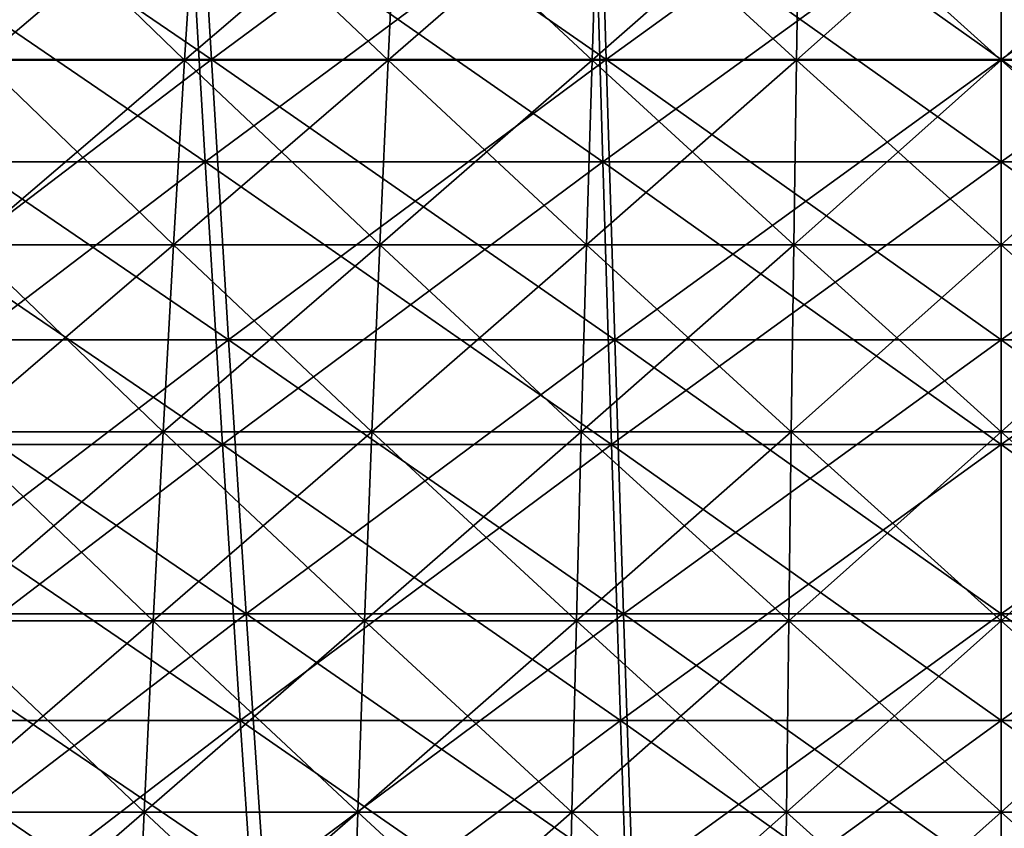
# Model space of a CAD drawing. Header units: millimetres. Extents: x -250 to 250, y -45 to 4150.
# Tile 454 of 656: x -14 to 0, y 3966 to 3977. Entities that reach past the tile are written whole.
import ezdxf

# ---------------------------------------------------------------- set-up
doc = ezdxf.new("R2010")
doc.units = ezdxf.units.MM
doc.header["$LTSCALE"] = 81.481481
for name, color, linetype in [('19', 7, 'CONTINUOUS'), ('20', 7, 'CONTINUOUS'), ('21', 7, 'CONTINUOUS'), ('22', 7, 'CONTINUOUS'), ('23', 7, 'CONTINUOUS'), ('24', 7, 'CONTINUOUS')]:
    doc.layers.add(name, color=color, linetype=linetype)

msp = doc.modelspace()

# ---------------------------------------------------------------- linework, layer by layer
at = {"layer": '19', "color": 7, "linetype": 'CONTINUOUS'}
for points in [[(-11.25, 3979.397, -182.395), (-16.509, 3975.402, -178.166), (-16.861, 3979.397, -181.963), (-11.25, 3979.397, -182.395)], [(-11.015, 3975.402, -178.59), (-16.509, 3975.402, -178.166), (-11.25, 3979.397, -182.395), (-11.015, 3975.402, -178.59)], [(-5.628, 3979.397, -182.655), (-11.015, 3975.402, -178.59), (-11.25, 3979.397, -182.395), (-5.628, 3979.397, -182.655)], [(-5.51, 3975.402, -178.844), (-11.015, 3975.402, -178.59), (-5.628, 3979.397, -182.655), (-5.51, 3975.402, -178.844)], [(0, 3979.397, -182.742), (-5.51, 3975.402, -178.844), (-5.628, 3979.397, -182.655), (0, 3979.397, -182.742)], [(0, 3975.402, -178.929), (-5.51, 3975.402, -178.844), (0, 3979.397, -182.742), (0, 3975.402, -178.929)], [(5.51, 3975.402, -178.844), (0, 3975.402, -178.929), (5.628, 3979.397, -182.655), (5.51, 3975.402, -178.844)], [(5.628, 3979.397, -182.655), (0, 3975.402, -178.929), (0, 3979.397, -182.742), (5.628, 3979.397, -182.655)], [(-11.015, 3975.402, -178.59), (-16.15, 3971.493, -174.282), (-16.509, 3975.402, -178.166), (-11.015, 3975.402, -178.59)], [(-10.775, 3971.493, -174.697), (-16.15, 3971.493, -174.282), (-11.015, 3975.402, -178.59), (-10.775, 3971.493, -174.697)], [(-5.51, 3975.402, -178.844), (-10.775, 3971.493, -174.697), (-11.015, 3975.402, -178.59), (-5.51, 3975.402, -178.844)], [(-5.39, 3971.493, -174.946), (-10.775, 3971.493, -174.697), (-5.51, 3975.402, -178.844), (-5.39, 3971.493, -174.946)], [(0, 3975.402, -178.929), (-5.39, 3971.493, -174.946), (-5.51, 3975.402, -178.844), (0, 3975.402, -178.929)], [(0, 3971.493, -175.029), (-5.39, 3971.493, -174.946), (0, 3975.402, -178.929), (0, 3971.493, -175.029)], [(5.39, 3971.493, -174.946), (0, 3971.493, -175.029), (5.51, 3975.402, -178.844), (5.39, 3971.493, -174.946)], [(5.51, 3975.402, -178.844), (0, 3971.493, -175.029), (0, 3975.402, -178.929), (5.51, 3975.402, -178.844)], [(-10.775, 3971.493, -174.697), (-15.782, 3967.67, -170.313), (-16.15, 3971.493, -174.282), (-10.775, 3971.493, -174.697)], [(-10.53, 3967.67, -170.719), (-15.782, 3967.67, -170.313), (-10.775, 3971.493, -174.697), (-10.53, 3967.67, -170.719)], [(-5.39, 3971.493, -174.946), (-10.53, 3967.67, -170.719), (-10.775, 3971.493, -174.697), (-5.39, 3971.493, -174.946)], [(-5.267, 3967.67, -170.962), (-10.53, 3967.67, -170.719), (-5.39, 3971.493, -174.946), (-5.267, 3967.67, -170.962)], [(0, 3971.493, -175.029), (-5.267, 3967.67, -170.962), (-5.39, 3971.493, -174.946), (0, 3971.493, -175.029)], [(0, 3967.67, -171.043), (-5.267, 3967.67, -170.962), (0, 3971.493, -175.029), (0, 3967.67, -171.043)], [(5.267, 3967.67, -170.962), (0, 3967.67, -171.043), (5.39, 3971.493, -174.946), (5.267, 3967.67, -170.962)], [(5.39, 3971.493, -174.946), (0, 3967.67, -171.043), (0, 3971.493, -175.029), (5.39, 3971.493, -174.946)], [(-10.53, 3967.67, -170.719), (-15.406, 3963.936, -166.262), (-15.782, 3967.67, -170.313), (-10.53, 3967.67, -170.719)], [(-10.279, 3963.936, -166.657), (-15.406, 3963.936, -166.262), (-10.53, 3967.67, -170.719), (-10.279, 3963.936, -166.657)], [(-5.267, 3967.67, -170.962), (-10.279, 3963.936, -166.657), (-10.53, 3967.67, -170.719), (-5.267, 3967.67, -170.962)], [(-5.142, 3963.936, -166.895), (-10.279, 3963.936, -166.657), (-5.267, 3967.67, -170.962), (-5.142, 3963.936, -166.895)], [(0, 3967.67, -171.043), (-5.142, 3963.936, -166.895), (-5.267, 3967.67, -170.962), (0, 3967.67, -171.043)], [(0, 3963.936, -166.974), (-5.142, 3963.936, -166.895), (0, 3967.67, -171.043), (0, 3963.936, -166.974)], [(5.142, 3963.936, -166.895), (0, 3963.936, -166.974), (5.267, 3967.67, -170.962), (5.142, 3963.936, -166.895)], [(5.267, 3967.67, -170.962), (0, 3963.936, -166.974), (0, 3967.67, -171.043), (5.267, 3967.67, -170.962)]]:
    msp.add_3dface(points, dxfattribs=at)
at = {"layer": '20', "color": 7, "linetype": 'CONTINUOUS'}
for points in [[(-16.509, 3975.402, 178.166), (-11.015, 3975.402, 178.59), (-16.861, 3979.397, 181.963), (-16.509, 3975.402, 178.166)], [(-16.861, 3979.397, 181.963), (-11.015, 3975.402, 178.59), (-11.25, 3979.397, 182.395), (-16.861, 3979.397, 181.963)], [(-11.015, 3975.402, 178.59), (-5.51, 3975.402, 178.844), (-11.25, 3979.397, 182.395), (-11.015, 3975.402, 178.59)], [(-11.25, 3979.397, 182.395), (-5.51, 3975.402, 178.844), (-5.628, 3979.397, 182.655), (-11.25, 3979.397, 182.395)], [(-5.51, 3975.402, 178.844), (0, 3975.402, 178.929), (-5.628, 3979.397, 182.655), (-5.51, 3975.402, 178.844)], [(-5.628, 3979.397, 182.655), (0, 3975.402, 178.929), (0, 3979.397, 182.742), (-5.628, 3979.397, 182.655)], [(0, 3975.402, 178.929), (5.51, 3975.402, 178.844), (0, 3979.397, 182.742), (0, 3975.402, 178.929)], [(0, 3979.397, 182.742), (5.51, 3975.402, 178.844), (5.628, 3979.397, 182.655), (0, 3979.397, 182.742)], [(-16.15, 3971.493, 174.282), (-10.775, 3971.493, 174.697), (-16.509, 3975.402, 178.166), (-16.15, 3971.493, 174.282)], [(-16.509, 3975.402, 178.166), (-10.775, 3971.493, 174.697), (-11.015, 3975.402, 178.59), (-16.509, 3975.402, 178.166)], [(-10.775, 3971.493, 174.697), (-5.39, 3971.493, 174.946), (-11.015, 3975.402, 178.59), (-10.775, 3971.493, 174.697)], [(-11.015, 3975.402, 178.59), (-5.39, 3971.493, 174.946), (-5.51, 3975.402, 178.844), (-11.015, 3975.402, 178.59)], [(-5.39, 3971.493, 174.946), (0, 3971.493, 175.029), (-5.51, 3975.402, 178.844), (-5.39, 3971.493, 174.946)], [(-5.51, 3975.402, 178.844), (0, 3971.493, 175.029), (0, 3975.402, 178.929), (-5.51, 3975.402, 178.844)], [(0, 3971.493, 175.029), (5.39, 3971.493, 174.946), (0, 3975.402, 178.929), (0, 3971.493, 175.029)], [(0, 3975.402, 178.929), (5.39, 3971.493, 174.946), (5.51, 3975.402, 178.844), (0, 3975.402, 178.929)], [(-15.782, 3967.67, 170.313), (-10.53, 3967.67, 170.719), (-16.15, 3971.493, 174.282), (-15.782, 3967.67, 170.313)], [(-16.15, 3971.493, 174.282), (-10.53, 3967.67, 170.719), (-10.775, 3971.493, 174.697), (-16.15, 3971.493, 174.282)], [(-10.53, 3967.67, 170.719), (-5.267, 3967.67, 170.962), (-10.775, 3971.493, 174.697), (-10.53, 3967.67, 170.719)], [(-10.775, 3971.493, 174.697), (-5.267, 3967.67, 170.962), (-5.39, 3971.493, 174.946), (-10.775, 3971.493, 174.697)], [(-5.267, 3967.67, 170.962), (0, 3967.67, 171.043), (-5.39, 3971.493, 174.946), (-5.267, 3967.67, 170.962)], [(-5.39, 3971.493, 174.946), (0, 3967.67, 171.043), (0, 3971.493, 175.029), (-5.39, 3971.493, 174.946)], [(0, 3967.67, 171.043), (5.267, 3967.67, 170.962), (0, 3971.493, 175.029), (0, 3967.67, 171.043)], [(0, 3971.493, 175.029), (5.267, 3967.67, 170.962), (5.39, 3971.493, 174.946), (0, 3971.493, 175.029)], [(-15.406, 3963.936, 166.262), (-10.279, 3963.936, 166.657), (-15.782, 3967.67, 170.313), (-15.406, 3963.936, 166.262)], [(-15.782, 3967.67, 170.313), (-10.279, 3963.936, 166.657), (-10.53, 3967.67, 170.719), (-15.782, 3967.67, 170.313)], [(-10.279, 3963.936, 166.657), (-5.142, 3963.936, 166.895), (-10.53, 3967.67, 170.719), (-10.279, 3963.936, 166.657)], [(-10.53, 3967.67, 170.719), (-5.142, 3963.936, 166.895), (-5.267, 3967.67, 170.962), (-10.53, 3967.67, 170.719)], [(-5.142, 3963.936, 166.895), (0, 3963.936, 166.974), (-5.267, 3967.67, 170.962), (-5.142, 3963.936, 166.895)], [(-5.267, 3967.67, 170.962), (0, 3963.936, 166.974), (0, 3967.67, 171.043), (-5.267, 3967.67, 170.962)], [(0, 3963.936, 166.974), (5.142, 3963.936, 166.895), (0, 3967.67, 171.043), (0, 3963.936, 166.974)], [(0, 3967.67, 171.043), (5.142, 3963.936, 166.895), (5.267, 3967.67, 170.962), (0, 3967.67, 171.043)]]:
    msp.add_3dface(points, dxfattribs=at)
at = {"layer": '21', "color": 7, "linetype": 'CONTINUOUS'}
for points in [[(-11.161, 3980.78, 180.954), (-16.379, 3976.818, 176.759), (-16.728, 3980.78, 180.524), (-11.161, 3980.78, 180.954)], [(-10.928, 3976.818, 177.179), (-16.379, 3976.818, 176.759), (-11.161, 3980.78, 180.954), (-10.928, 3976.818, 177.179)], [(-5.583, 3980.78, 181.211), (-10.928, 3976.818, 177.179), (-11.161, 3980.78, 180.954), (-5.583, 3980.78, 181.211)], [(-5.467, 3976.818, 177.432), (-10.928, 3976.818, 177.179), (-5.583, 3980.78, 181.211), (-5.467, 3976.818, 177.432)], [(0, 3980.78, 181.297), (-5.467, 3976.818, 177.432), (-5.583, 3980.78, 181.211), (0, 3980.78, 181.297)], [(0, 3976.818, 177.516), (-5.467, 3976.818, 177.432), (0, 3980.78, 181.297), (0, 3976.818, 177.516)], [(5.467, 3976.818, 177.432), (0, 3976.818, 177.516), (5.583, 3980.78, 181.211), (5.467, 3976.818, 177.432)], [(5.583, 3980.78, 181.211), (0, 3976.818, 177.516), (0, 3980.78, 181.297), (5.583, 3980.78, 181.211)], [(-10.928, 3976.818, 177.179), (-16.022, 3972.939, 172.907), (-16.379, 3976.818, 176.759), (-10.928, 3976.818, 177.179)], [(-10.69, 3972.939, 173.318), (-16.022, 3972.939, 172.907), (-10.928, 3976.818, 177.179), (-10.69, 3972.939, 173.318)], [(-5.467, 3976.818, 177.432), (-10.69, 3972.939, 173.318), (-10.928, 3976.818, 177.179), (-5.467, 3976.818, 177.432)], [(-5.347, 3972.939, 173.565), (-10.69, 3972.939, 173.318), (-5.467, 3976.818, 177.432), (-5.347, 3972.939, 173.565)], [(0, 3976.818, 177.516), (-5.347, 3972.939, 173.565), (-5.467, 3976.818, 177.432), (0, 3976.818, 177.516)], [(0, 3972.939, 173.648), (-5.347, 3972.939, 173.565), (0, 3976.818, 177.516), (0, 3972.939, 173.648)], [(5.347, 3972.939, 173.565), (0, 3972.939, 173.648), (5.467, 3976.818, 177.432), (5.347, 3972.939, 173.565)], [(5.467, 3976.818, 177.432), (0, 3972.939, 173.648), (0, 3976.818, 177.516), (5.467, 3976.818, 177.432)], [(-10.69, 3972.939, 173.318), (-15.657, 3969.147, 168.971), (-16.022, 3972.939, 172.907), (-10.69, 3972.939, 173.318)], [(-10.447, 3969.147, 169.373), (-15.657, 3969.147, 168.971), (-10.69, 3972.939, 173.318), (-10.447, 3969.147, 169.373)], [(-5.347, 3972.939, 173.565), (-10.447, 3969.147, 169.373), (-10.69, 3972.939, 173.318), (-5.347, 3972.939, 173.565)], [(-5.226, 3969.147, 169.614), (-10.447, 3969.147, 169.373), (-5.347, 3972.939, 173.565), (-5.226, 3969.147, 169.614)], [(0, 3972.939, 173.648), (-5.226, 3969.147, 169.614), (-5.347, 3972.939, 173.565), (0, 3972.939, 173.648)], [(0, 3969.147, 169.695), (-5.226, 3969.147, 169.614), (0, 3972.939, 173.648), (0, 3969.147, 169.695)], [(5.226, 3969.147, 169.614), (0, 3969.147, 169.695), (5.347, 3972.939, 173.565), (5.226, 3969.147, 169.614)], [(5.347, 3972.939, 173.565), (0, 3969.147, 169.695), (0, 3972.939, 173.648), (5.347, 3972.939, 173.565)], [(-10.447, 3969.147, 169.373), (-15.285, 3965.444, 164.952), (-15.657, 3969.147, 168.971), (-10.447, 3969.147, 169.373)], [(-10.198, 3965.444, 165.345), (-15.285, 3965.444, 164.952), (-10.447, 3969.147, 169.373), (-10.198, 3965.444, 165.345)], [(-5.226, 3969.147, 169.614), (-10.198, 3965.444, 165.345), (-10.447, 3969.147, 169.373), (-5.226, 3969.147, 169.614)], [(-5.101, 3965.444, 165.581), (-10.198, 3965.444, 165.345), (-5.226, 3969.147, 169.614), (-5.101, 3965.444, 165.581)], [(0, 3969.147, 169.695), (-5.101, 3965.444, 165.581), (-5.226, 3969.147, 169.614), (0, 3969.147, 169.695)], [(0, 3965.444, 165.659), (-5.101, 3965.444, 165.581), (0, 3969.147, 169.695), (0, 3965.444, 165.659)], [(5.101, 3965.444, 165.581), (0, 3965.444, 165.659), (5.226, 3969.147, 169.614), (5.101, 3965.444, 165.581)], [(5.226, 3969.147, 169.614), (0, 3965.444, 165.659), (0, 3969.147, 169.695), (5.226, 3969.147, 169.614)]]:
    msp.add_3dface(points, dxfattribs=at)
at = {"layer": '22', "color": 7, "linetype": 'CONTINUOUS'}
for points in [[(-16.379, 3976.818, -176.759), (-10.928, 3976.818, -177.179), (-16.728, 3980.78, -180.524), (-16.379, 3976.818, -176.759)], [(-16.728, 3980.78, -180.524), (-10.928, 3976.818, -177.179), (-11.161, 3980.78, -180.954), (-16.728, 3980.78, -180.524)], [(-10.928, 3976.818, -177.179), (-5.467, 3976.818, -177.432), (-11.161, 3980.78, -180.954), (-10.928, 3976.818, -177.179)], [(-11.161, 3980.78, -180.954), (-5.467, 3976.818, -177.432), (-5.583, 3980.78, -181.211), (-11.161, 3980.78, -180.954)], [(-5.467, 3976.818, -177.432), (0, 3976.818, -177.516), (-5.583, 3980.78, -181.211), (-5.467, 3976.818, -177.432)], [(-5.583, 3980.78, -181.211), (0, 3976.818, -177.516), (0, 3980.78, -181.297), (-5.583, 3980.78, -181.211)], [(0, 3976.818, -177.516), (5.467, 3976.818, -177.432), (0, 3980.78, -181.297), (0, 3976.818, -177.516)], [(0, 3980.78, -181.297), (5.467, 3976.818, -177.432), (5.583, 3980.78, -181.211), (0, 3980.78, -181.297)], [(-16.022, 3972.939, -172.907), (-10.69, 3972.939, -173.318), (-16.379, 3976.818, -176.759), (-16.022, 3972.939, -172.907)], [(-16.379, 3976.818, -176.759), (-10.69, 3972.939, -173.318), (-10.928, 3976.818, -177.179), (-16.379, 3976.818, -176.759)], [(-10.69, 3972.939, -173.318), (-5.347, 3972.939, -173.565), (-10.928, 3976.818, -177.179), (-10.69, 3972.939, -173.318)], [(-10.928, 3976.818, -177.179), (-5.347, 3972.939, -173.565), (-5.467, 3976.818, -177.432), (-10.928, 3976.818, -177.179)], [(-5.347, 3972.939, -173.565), (0, 3972.939, -173.648), (-5.467, 3976.818, -177.432), (-5.347, 3972.939, -173.565)], [(-5.467, 3976.818, -177.432), (0, 3972.939, -173.648), (0, 3976.818, -177.516), (-5.467, 3976.818, -177.432)], [(0, 3972.939, -173.648), (5.347, 3972.939, -173.565), (0, 3976.818, -177.516), (0, 3972.939, -173.648)], [(0, 3976.818, -177.516), (5.347, 3972.939, -173.565), (5.467, 3976.818, -177.432), (0, 3976.818, -177.516)], [(-15.657, 3969.147, -168.971), (-10.447, 3969.147, -169.373), (-16.022, 3972.939, -172.907), (-15.657, 3969.147, -168.971)], [(-16.022, 3972.939, -172.907), (-10.447, 3969.147, -169.373), (-10.69, 3972.939, -173.318), (-16.022, 3972.939, -172.907)], [(-10.447, 3969.147, -169.373), (-5.226, 3969.147, -169.614), (-10.69, 3972.939, -173.318), (-10.447, 3969.147, -169.373)], [(-10.69, 3972.939, -173.318), (-5.226, 3969.147, -169.614), (-5.347, 3972.939, -173.565), (-10.69, 3972.939, -173.318)], [(-5.226, 3969.147, -169.614), (0, 3969.147, -169.695), (-5.347, 3972.939, -173.565), (-5.226, 3969.147, -169.614)], [(-5.347, 3972.939, -173.565), (0, 3969.147, -169.695), (0, 3972.939, -173.648), (-5.347, 3972.939, -173.565)], [(0, 3969.147, -169.695), (5.226, 3969.147, -169.614), (0, 3972.939, -173.648), (0, 3969.147, -169.695)], [(0, 3972.939, -173.648), (5.226, 3969.147, -169.614), (5.347, 3972.939, -173.565), (0, 3972.939, -173.648)], [(-15.285, 3965.444, -164.952), (-10.198, 3965.444, -165.345), (-15.657, 3969.147, -168.971), (-15.285, 3965.444, -164.952)], [(-15.657, 3969.147, -168.971), (-10.198, 3965.444, -165.345), (-10.447, 3969.147, -169.373), (-15.657, 3969.147, -168.971)], [(-10.198, 3965.444, -165.345), (-5.101, 3965.444, -165.581), (-10.447, 3969.147, -169.373), (-10.198, 3965.444, -165.345)], [(-10.447, 3969.147, -169.373), (-5.101, 3965.444, -165.581), (-5.226, 3969.147, -169.614), (-10.447, 3969.147, -169.373)], [(-5.101, 3965.444, -165.581), (0, 3965.444, -165.659), (-5.226, 3969.147, -169.614), (-5.101, 3965.444, -165.581)], [(-5.226, 3969.147, -169.614), (0, 3965.444, -165.659), (0, 3969.147, -169.695), (-5.226, 3969.147, -169.614)], [(0, 3965.444, -165.659), (5.101, 3965.444, -165.581), (0, 3969.147, -169.695), (0, 3965.444, -165.659)], [(0, 3969.147, -169.695), (5.101, 3965.444, -165.581), (5.226, 3969.147, -169.614), (0, 3969.147, -169.695)]]:
    msp.add_3dface(points, dxfattribs=at)
at = {"layer": '23', "color": 7, "linetype": 'CONTINUOUS'}
for points in [[(-14.105, 3976.809, 90.864), (-11.3, 3976.809, 91.255), (-13.903, 3979.328, 89.564), (-14.105, 3976.809, 90.864)], [(-13.903, 3979.328, 89.564), (-11.3, 3976.809, 91.255), (-11.138, 3979.328, 89.95), (-13.903, 3979.328, 89.564)], [(-11.3, 3976.809, 91.255), (-8.484, 3976.809, 91.56), (-11.138, 3979.328, 89.95), (-11.3, 3976.809, 91.255)], [(-11.138, 3979.328, 89.95), (-8.484, 3976.809, 91.56), (-8.363, 3979.328, 90.25), (-11.138, 3979.328, 89.95)], [(-8.484, 3976.809, 91.56), (-5.661, 3976.809, 91.778), (-8.363, 3979.328, 90.25), (-8.484, 3976.809, 91.56)], [(-8.363, 3979.328, 90.25), (-5.661, 3976.809, 91.778), (-5.58, 3979.328, 90.465), (-8.363, 3979.328, 90.25)], [(-5.661, 3976.809, 91.778), (-2.832, 3976.809, 91.909), (-5.58, 3979.328, 90.465), (-5.661, 3976.809, 91.778)], [(-5.58, 3979.328, 90.465), (-2.832, 3976.809, 91.909), (-2.791, 3979.328, 90.594), (-5.58, 3979.328, 90.465)], [(-2.832, 3976.809, 91.909), (0, 3976.809, 91.952), (-2.791, 3979.328, 90.594), (-2.832, 3976.809, 91.909)], [(-2.791, 3979.328, 90.594), (0, 3976.809, 91.952), (0, 3979.328, 90.637), (-2.791, 3979.328, 90.594)], [(0, 3976.809, 91.952), (2.832, 3976.809, 91.909), (0, 3979.328, 90.637), (0, 3976.809, 91.952)], [(0, 3979.328, 90.637), (2.832, 3976.809, 91.909), (2.791, 3979.328, 90.594), (0, 3979.328, 90.637)], [(-14.296, 3974.255, 92.094), (-11.453, 3974.255, 92.491), (-14.105, 3976.809, 90.864), (-14.296, 3974.255, 92.094)], [(-14.105, 3976.809, 90.864), (-11.453, 3974.255, 92.491), (-11.3, 3976.809, 91.255), (-14.105, 3976.809, 90.864)], [(-11.453, 3974.255, 92.491), (-8.599, 3974.255, 92.8), (-11.3, 3976.809, 91.255), (-11.453, 3974.255, 92.491)], [(-11.3, 3976.809, 91.255), (-8.599, 3974.255, 92.8), (-8.484, 3976.809, 91.56), (-11.3, 3976.809, 91.255)], [(-8.599, 3974.255, 92.8), (-5.737, 3974.255, 93.02), (-8.484, 3976.809, 91.56), (-8.599, 3974.255, 92.8)], [(-8.484, 3976.809, 91.56), (-5.737, 3974.255, 93.02), (-5.661, 3976.809, 91.778), (-8.484, 3976.809, 91.56)], [(-5.737, 3974.255, 93.02), (-2.87, 3974.255, 93.153), (-5.661, 3976.809, 91.778), (-5.737, 3974.255, 93.02)], [(-5.661, 3976.809, 91.778), (-2.87, 3974.255, 93.153), (-2.832, 3976.809, 91.909), (-5.661, 3976.809, 91.778)], [(-2.87, 3974.255, 93.153), (0, 3974.255, 93.197), (-2.832, 3976.809, 91.909), (-2.87, 3974.255, 93.153)], [(-2.832, 3976.809, 91.909), (0, 3974.255, 93.197), (0, 3976.809, 91.952), (-2.832, 3976.809, 91.909)], [(0, 3974.255, 93.197), (2.87, 3974.255, 93.153), (0, 3976.809, 91.952), (0, 3974.255, 93.197)], [(0, 3976.809, 91.952), (2.87, 3974.255, 93.153), (2.832, 3976.809, 91.909), (0, 3976.809, 91.952)], [(-14.476, 3971.668, 93.255), (-11.597, 3971.668, 93.656), (-14.296, 3974.255, 92.094), (-14.476, 3971.668, 93.255)], [(-14.296, 3974.255, 92.094), (-11.597, 3971.668, 93.656), (-11.453, 3974.255, 92.491), (-14.296, 3974.255, 92.094)], [(-11.597, 3971.668, 93.656), (-8.707, 3971.668, 93.969), (-11.453, 3974.255, 92.491), (-11.597, 3971.668, 93.656)], [(-11.453, 3974.255, 92.491), (-8.707, 3971.668, 93.969), (-8.599, 3974.255, 92.8), (-11.453, 3974.255, 92.491)], [(-8.707, 3971.668, 93.969), (-5.81, 3971.668, 94.192), (-8.599, 3974.255, 92.8), (-8.707, 3971.668, 93.969)], [(-8.599, 3974.255, 92.8), (-5.81, 3971.668, 94.192), (-5.737, 3974.255, 93.02), (-8.599, 3974.255, 92.8)], [(-5.81, 3971.668, 94.192), (-2.906, 3971.668, 94.327), (-5.737, 3974.255, 93.02), (-5.81, 3971.668, 94.192)], [(-5.737, 3974.255, 93.02), (-2.906, 3971.668, 94.327), (-2.87, 3974.255, 93.153), (-5.737, 3974.255, 93.02)], [(-2.906, 3971.668, 94.327), (0, 3971.668, 94.371), (-2.87, 3974.255, 93.153), (-2.906, 3971.668, 94.327)], [(-2.87, 3974.255, 93.153), (0, 3971.668, 94.371), (0, 3974.255, 93.197), (-2.87, 3974.255, 93.153)], [(0, 3971.668, 94.371), (2.906, 3971.668, 94.327), (0, 3974.255, 93.197), (0, 3971.668, 94.371)], [(0, 3974.255, 93.197), (2.906, 3971.668, 94.327), (2.87, 3974.255, 93.153), (0, 3974.255, 93.197)], [(-14.645, 3969.049, 94.344), (-11.733, 3969.049, 94.75), (-14.476, 3971.668, 93.255), (-14.645, 3969.049, 94.344)], [(-14.476, 3971.668, 93.255), (-11.733, 3969.049, 94.75), (-11.597, 3971.668, 93.656), (-14.476, 3971.668, 93.255)], [(-11.733, 3969.049, 94.75), (-8.809, 3969.049, 95.066), (-11.597, 3971.668, 93.656), (-11.733, 3969.049, 94.75)], [(-11.597, 3971.668, 93.656), (-8.809, 3969.049, 95.066), (-8.707, 3971.668, 93.969), (-11.597, 3971.668, 93.656)], [(-8.809, 3969.049, 95.066), (-5.877, 3969.049, 95.293), (-8.707, 3971.668, 93.969), (-8.809, 3969.049, 95.066)], [(-8.707, 3971.668, 93.969), (-5.877, 3969.049, 95.293), (-5.81, 3971.668, 94.192), (-8.707, 3971.668, 93.969)], [(-5.877, 3969.049, 95.293), (-2.94, 3969.049, 95.428), (-5.81, 3971.668, 94.192), (-5.877, 3969.049, 95.293)], [(-5.81, 3971.668, 94.192), (-2.94, 3969.049, 95.428), (-2.906, 3971.668, 94.327), (-5.81, 3971.668, 94.192)], [(-2.94, 3969.049, 95.428), (0, 3969.049, 95.474), (-2.906, 3971.668, 94.327), (-2.94, 3969.049, 95.428)], [(-2.906, 3971.668, 94.327), (0, 3969.049, 95.474), (0, 3971.668, 94.371), (-2.906, 3971.668, 94.327)], [(0, 3969.049, 95.474), (2.94, 3969.049, 95.428), (0, 3971.668, 94.371), (0, 3969.049, 95.474)], [(0, 3971.668, 94.371), (2.94, 3969.049, 95.428), (2.906, 3971.668, 94.327), (0, 3971.668, 94.371)], [(-14.803, 3966.401, 95.361), (-11.859, 3966.401, 95.772), (-14.645, 3969.049, 94.344), (-14.803, 3966.401, 95.361)], [(-14.645, 3969.049, 94.344), (-11.859, 3966.401, 95.772), (-11.733, 3969.049, 94.75), (-14.645, 3969.049, 94.344)], [(-11.859, 3966.401, 95.772), (-8.904, 3966.401, 96.092), (-11.733, 3969.049, 94.75), (-11.859, 3966.401, 95.772)], [(-11.733, 3969.049, 94.75), (-8.904, 3966.401, 96.092), (-8.809, 3969.049, 95.066), (-11.733, 3969.049, 94.75)], [(-8.904, 3966.401, 96.092), (-5.941, 3966.401, 96.32), (-8.809, 3969.049, 95.066), (-8.904, 3966.401, 96.092)], [(-8.809, 3969.049, 95.066), (-5.941, 3966.401, 96.32), (-5.877, 3969.049, 95.293), (-8.809, 3969.049, 95.066)], [(-5.941, 3966.401, 96.32), (-2.972, 3966.401, 96.458), (-5.877, 3969.049, 95.293), (-5.941, 3966.401, 96.32)], [(-5.877, 3969.049, 95.293), (-2.972, 3966.401, 96.458), (-2.94, 3969.049, 95.428), (-5.877, 3969.049, 95.293)], [(-2.972, 3966.401, 96.458), (0, 3966.401, 96.503), (-2.94, 3969.049, 95.428), (-2.972, 3966.401, 96.458)], [(-2.94, 3969.049, 95.428), (0, 3966.401, 96.503), (0, 3969.049, 95.474), (-2.94, 3969.049, 95.428)], [(0, 3966.401, 96.503), (2.972, 3966.401, 96.458), (0, 3969.049, 95.474), (0, 3966.401, 96.503)], [(0, 3969.049, 95.474), (2.972, 3966.401, 96.458), (2.94, 3969.049, 95.428), (0, 3969.049, 95.474)], [(-14.949, 3963.726, 96.306), (-11.977, 3963.726, 96.721), (-14.803, 3966.401, 95.361), (-14.949, 3963.726, 96.306)], [(-14.803, 3966.401, 95.361), (-11.977, 3963.726, 96.721), (-11.859, 3966.401, 95.772), (-14.803, 3966.401, 95.361)], [(-11.977, 3963.726, 96.721), (-8.992, 3963.726, 97.044), (-11.859, 3966.401, 95.772), (-11.977, 3963.726, 96.721)], [(-11.859, 3966.401, 95.772), (-8.992, 3963.726, 97.044), (-8.904, 3966.401, 96.092), (-11.859, 3966.401, 95.772)], [(-8.992, 3963.726, 97.044), (-6, 3963.726, 97.275), (-8.904, 3966.401, 96.092), (-8.992, 3963.726, 97.044)], [(-8.904, 3966.401, 96.092), (-6, 3963.726, 97.275), (-5.941, 3966.401, 96.32), (-8.904, 3966.401, 96.092)], [(-6, 3963.726, 97.275), (-3.001, 3963.726, 97.413), (-5.941, 3966.401, 96.32), (-6, 3963.726, 97.275)], [(-5.941, 3966.401, 96.32), (-3.001, 3963.726, 97.413), (-2.972, 3966.401, 96.458), (-5.941, 3966.401, 96.32)], [(-3.001, 3963.726, 97.413), (0, 3963.726, 97.46), (-2.972, 3966.401, 96.458), (-3.001, 3963.726, 97.413)], [(-2.972, 3966.401, 96.458), (0, 3963.726, 97.46), (0, 3966.401, 96.503), (-2.972, 3966.401, 96.458)], [(0, 3963.726, 97.46), (3.001, 3963.726, 97.413), (0, 3966.401, 96.503), (0, 3963.726, 97.46)], [(0, 3966.401, 96.503), (3.001, 3963.726, 97.413), (2.972, 3966.401, 96.458), (0, 3966.401, 96.503)]]:
    msp.add_3dface(points, dxfattribs=at)
at = {"layer": '24', "color": 7, "linetype": 'CONTINUOUS'}
for points in [[(-11.3, 3976.809, -91.255), (-14.105, 3976.809, -90.864), (-11.138, 3979.328, -89.95), (-11.3, 3976.809, -91.255)], [(-11.138, 3979.328, -89.95), (-14.105, 3976.809, -90.864), (-13.903, 3979.328, -89.564), (-11.138, 3979.328, -89.95)], [(-8.484, 3976.809, -91.56), (-11.3, 3976.809, -91.255), (-8.363, 3979.328, -90.25), (-8.484, 3976.809, -91.56)], [(-8.363, 3979.328, -90.25), (-11.3, 3976.809, -91.255), (-11.138, 3979.328, -89.95), (-8.363, 3979.328, -90.25)], [(-5.661, 3976.809, -91.778), (-8.484, 3976.809, -91.56), (-5.58, 3979.328, -90.465), (-5.661, 3976.809, -91.778)], [(-5.58, 3979.328, -90.465), (-8.484, 3976.809, -91.56), (-8.363, 3979.328, -90.25), (-5.58, 3979.328, -90.465)], [(-2.832, 3976.809, -91.909), (-5.661, 3976.809, -91.778), (-2.791, 3979.328, -90.594), (-2.832, 3976.809, -91.909)], [(-2.791, 3979.328, -90.594), (-5.661, 3976.809, -91.778), (-5.58, 3979.328, -90.465), (-2.791, 3979.328, -90.594)], [(0, 3976.809, -91.952), (-2.832, 3976.809, -91.909), (0, 3979.328, -90.637), (0, 3976.809, -91.952)], [(0, 3979.328, -90.637), (-2.832, 3976.809, -91.909), (-2.791, 3979.328, -90.594), (0, 3979.328, -90.637)], [(2.832, 3976.809, -91.909), (0, 3976.809, -91.952), (2.791, 3979.328, -90.594), (2.832, 3976.809, -91.909)], [(2.791, 3979.328, -90.594), (0, 3976.809, -91.952), (0, 3979.328, -90.637), (2.791, 3979.328, -90.594)], [(-11.453, 3974.255, -92.491), (-14.296, 3974.255, -92.094), (-11.3, 3976.809, -91.255), (-11.453, 3974.255, -92.491)], [(-11.3, 3976.809, -91.255), (-14.296, 3974.255, -92.094), (-14.105, 3976.809, -90.864), (-11.3, 3976.809, -91.255)], [(-8.599, 3974.255, -92.8), (-11.453, 3974.255, -92.491), (-8.484, 3976.809, -91.56), (-8.599, 3974.255, -92.8)], [(-8.484, 3976.809, -91.56), (-11.453, 3974.255, -92.491), (-11.3, 3976.809, -91.255), (-8.484, 3976.809, -91.56)], [(-5.737, 3974.255, -93.02), (-8.599, 3974.255, -92.8), (-5.661, 3976.809, -91.778), (-5.737, 3974.255, -93.02)], [(-5.661, 3976.809, -91.778), (-8.599, 3974.255, -92.8), (-8.484, 3976.809, -91.56), (-5.661, 3976.809, -91.778)], [(-2.87, 3974.255, -93.153), (-5.737, 3974.255, -93.02), (-2.832, 3976.809, -91.909), (-2.87, 3974.255, -93.153)], [(-2.832, 3976.809, -91.909), (-5.737, 3974.255, -93.02), (-5.661, 3976.809, -91.778), (-2.832, 3976.809, -91.909)], [(0, 3974.255, -93.197), (-2.87, 3974.255, -93.153), (0, 3976.809, -91.952), (0, 3974.255, -93.197)], [(0, 3976.809, -91.952), (-2.87, 3974.255, -93.153), (-2.832, 3976.809, -91.909), (0, 3976.809, -91.952)], [(2.87, 3974.255, -93.153), (0, 3974.255, -93.197), (2.832, 3976.809, -91.909), (2.87, 3974.255, -93.153)], [(2.832, 3976.809, -91.909), (0, 3974.255, -93.197), (0, 3976.809, -91.952), (2.832, 3976.809, -91.909)], [(-11.597, 3971.668, -93.656), (-14.476, 3971.668, -93.255), (-11.453, 3974.255, -92.491), (-11.597, 3971.668, -93.656)], [(-11.453, 3974.255, -92.491), (-14.476, 3971.668, -93.255), (-14.296, 3974.255, -92.094), (-11.453, 3974.255, -92.491)], [(-8.707, 3971.668, -93.969), (-11.597, 3971.668, -93.656), (-8.599, 3974.255, -92.8), (-8.707, 3971.668, -93.969)], [(-8.599, 3974.255, -92.8), (-11.597, 3971.668, -93.656), (-11.453, 3974.255, -92.491), (-8.599, 3974.255, -92.8)], [(-5.81, 3971.668, -94.192), (-8.707, 3971.668, -93.969), (-5.737, 3974.255, -93.02), (-5.81, 3971.668, -94.192)], [(-5.737, 3974.255, -93.02), (-8.707, 3971.668, -93.969), (-8.599, 3974.255, -92.8), (-5.737, 3974.255, -93.02)], [(-2.906, 3971.668, -94.327), (-5.81, 3971.668, -94.192), (-2.87, 3974.255, -93.153), (-2.906, 3971.668, -94.327)], [(-2.87, 3974.255, -93.153), (-5.81, 3971.668, -94.192), (-5.737, 3974.255, -93.02), (-2.87, 3974.255, -93.153)], [(0, 3971.668, -94.371), (-2.906, 3971.668, -94.327), (0, 3974.255, -93.197), (0, 3971.668, -94.371)], [(0, 3974.255, -93.197), (-2.906, 3971.668, -94.327), (-2.87, 3974.255, -93.153), (0, 3974.255, -93.197)], [(2.906, 3971.668, -94.327), (0, 3971.668, -94.371), (2.87, 3974.255, -93.153), (2.906, 3971.668, -94.327)], [(2.87, 3974.255, -93.153), (0, 3971.668, -94.371), (0, 3974.255, -93.197), (2.87, 3974.255, -93.153)], [(-11.733, 3969.049, -94.75), (-14.645, 3969.049, -94.344), (-11.597, 3971.668, -93.656), (-11.733, 3969.049, -94.75)], [(-11.597, 3971.668, -93.656), (-14.645, 3969.049, -94.344), (-14.476, 3971.668, -93.255), (-11.597, 3971.668, -93.656)], [(-8.809, 3969.049, -95.066), (-11.733, 3969.049, -94.75), (-8.707, 3971.668, -93.969), (-8.809, 3969.049, -95.066)], [(-8.707, 3971.668, -93.969), (-11.733, 3969.049, -94.75), (-11.597, 3971.668, -93.656), (-8.707, 3971.668, -93.969)], [(-5.877, 3969.049, -95.293), (-8.809, 3969.049, -95.066), (-5.81, 3971.668, -94.192), (-5.877, 3969.049, -95.293)], [(-5.81, 3971.668, -94.192), (-8.809, 3969.049, -95.066), (-8.707, 3971.668, -93.969), (-5.81, 3971.668, -94.192)], [(-2.94, 3969.049, -95.428), (-5.877, 3969.049, -95.293), (-2.906, 3971.668, -94.327), (-2.94, 3969.049, -95.428)], [(-2.906, 3971.668, -94.327), (-5.877, 3969.049, -95.293), (-5.81, 3971.668, -94.192), (-2.906, 3971.668, -94.327)], [(0, 3969.049, -95.474), (-2.94, 3969.049, -95.428), (0, 3971.668, -94.371), (0, 3969.049, -95.474)], [(0, 3971.668, -94.371), (-2.94, 3969.049, -95.428), (-2.906, 3971.668, -94.327), (0, 3971.668, -94.371)], [(2.94, 3969.049, -95.428), (0, 3969.049, -95.474), (2.906, 3971.668, -94.327), (2.94, 3969.049, -95.428)], [(2.906, 3971.668, -94.327), (0, 3969.049, -95.474), (0, 3971.668, -94.371), (2.906, 3971.668, -94.327)], [(-11.859, 3966.401, -95.772), (-14.803, 3966.401, -95.361), (-11.733, 3969.049, -94.75), (-11.859, 3966.401, -95.772)], [(-11.733, 3969.049, -94.75), (-14.803, 3966.401, -95.361), (-14.645, 3969.049, -94.344), (-11.733, 3969.049, -94.75)], [(-8.904, 3966.401, -96.092), (-11.859, 3966.401, -95.772), (-8.809, 3969.049, -95.066), (-8.904, 3966.401, -96.092)], [(-8.809, 3969.049, -95.066), (-11.859, 3966.401, -95.772), (-11.733, 3969.049, -94.75), (-8.809, 3969.049, -95.066)], [(-5.941, 3966.401, -96.32), (-8.904, 3966.401, -96.092), (-5.877, 3969.049, -95.293), (-5.941, 3966.401, -96.32)], [(-5.877, 3969.049, -95.293), (-8.904, 3966.401, -96.092), (-8.809, 3969.049, -95.066), (-5.877, 3969.049, -95.293)], [(-2.972, 3966.401, -96.458), (-5.941, 3966.401, -96.32), (-2.94, 3969.049, -95.428), (-2.972, 3966.401, -96.458)], [(-2.94, 3969.049, -95.428), (-5.941, 3966.401, -96.32), (-5.877, 3969.049, -95.293), (-2.94, 3969.049, -95.428)], [(0, 3966.401, -96.503), (-2.972, 3966.401, -96.458), (0, 3969.049, -95.474), (0, 3966.401, -96.503)], [(0, 3969.049, -95.474), (-2.972, 3966.401, -96.458), (-2.94, 3969.049, -95.428), (0, 3969.049, -95.474)], [(2.972, 3966.401, -96.458), (0, 3966.401, -96.503), (2.94, 3969.049, -95.428), (2.972, 3966.401, -96.458)], [(2.94, 3969.049, -95.428), (0, 3966.401, -96.503), (0, 3969.049, -95.474), (2.94, 3969.049, -95.428)], [(-11.977, 3963.726, -96.721), (-14.949, 3963.726, -96.306), (-11.859, 3966.401, -95.772), (-11.977, 3963.726, -96.721)], [(-11.859, 3966.401, -95.772), (-14.949, 3963.726, -96.306), (-14.803, 3966.401, -95.361), (-11.859, 3966.401, -95.772)], [(-8.992, 3963.726, -97.044), (-11.977, 3963.726, -96.721), (-8.904, 3966.401, -96.092), (-8.992, 3963.726, -97.044)], [(-8.904, 3966.401, -96.092), (-11.977, 3963.726, -96.721), (-11.859, 3966.401, -95.772), (-8.904, 3966.401, -96.092)], [(-6, 3963.726, -97.275), (-8.992, 3963.726, -97.044), (-5.941, 3966.401, -96.32), (-6, 3963.726, -97.275)], [(-5.941, 3966.401, -96.32), (-8.992, 3963.726, -97.044), (-8.904, 3966.401, -96.092), (-5.941, 3966.401, -96.32)], [(-3.001, 3963.726, -97.413), (-6, 3963.726, -97.275), (-2.972, 3966.401, -96.458), (-3.001, 3963.726, -97.413)], [(-2.972, 3966.401, -96.458), (-6, 3963.726, -97.275), (-5.941, 3966.401, -96.32), (-2.972, 3966.401, -96.458)], [(0, 3963.726, -97.46), (-3.001, 3963.726, -97.413), (0, 3966.401, -96.503), (0, 3963.726, -97.46)], [(0, 3966.401, -96.503), (-3.001, 3963.726, -97.413), (-2.972, 3966.401, -96.458), (0, 3966.401, -96.503)], [(3.001, 3963.726, -97.413), (0, 3963.726, -97.46), (2.972, 3966.401, -96.458), (3.001, 3963.726, -97.413)], [(2.972, 3966.401, -96.458), (0, 3963.726, -97.46), (0, 3966.401, -96.503), (2.972, 3966.401, -96.458)]]:
    msp.add_3dface(points, dxfattribs=at)

doc.saveas('drawing.dxf')
